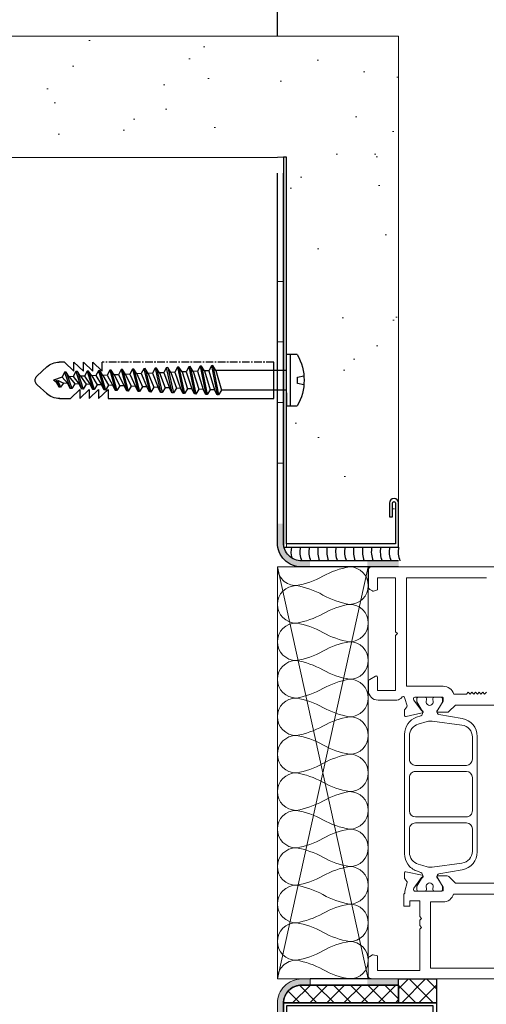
# Model space of a CAD drawing. Header units: millimetres. Extents: x 3652085 to 3778338, y -303702 to -273644.
# Tile 279 of 588: x 3710602 to 3710679, y -284467 to -284304. Entities that reach past the tile are written whole.
import ezdxf

# ---------------------------------------------------------------- set-up
doc = ezdxf.new("R2010")
doc.units = ezdxf.units.MM
doc.linetypes.add('CENTER', pattern=[2, 1.25, -0.25, 0.25, -0.25])
doc.linetypes.add('DASHED', pattern=[0.75, 0.5, -0.25])
for name, color, linetype, lineweight in [('021 Various', 7, 'Continuous', 5), ('A-Detl-Thin', 150, 'Continuous', 18), ('G-Detl-Thin', 151, 'Continuous', 25)]:
    doc.layers.add(name, color=color, linetype=linetype, lineweight=lineweight)
for name, color, linetype in [('1', 7, 'Continuous'), ('ATTACHMT', 7, 'Continuous'), ('FIXINGS', 7, 'Continuous')]:
    doc.layers.add(name, color=color, linetype=linetype)

# ---------------------------------------------------------------- blocks, each defined once
blk = doc.blocks.new('W_02')
at = {"lineweight": 0}
for points in [[(911.89, -14.37), (949.89, -14.37, -0.198913), (950.24, -14.51, -0.198913), (950.39, -14.87), (950.39, -17.65, -0.267858), (950.14, -18.08), (949.71, -18.33, -0.198991), (949.56, -18.35), (948.89, -18.17), (948.89, -16.17), (945.89, -16.17), (945.89, -25.07), (945.59, -25.37), (945.89, -25.67), (945.89, -34.77), (948.89, -34.77), (948.89, -32.57, -0.57735), (949.19, -32.4), (950.14, -32.94, -0.267946), (950.39, -33.38), (950.39, -34.76, -0.413824), (948.79, -36.36), (945.89, -36.37, -0.146116), (945.02, -36.11, -0.186234), (944.93, -35.99, 0.879905), (944.34, -36.07), (943.98, -37.28, 0.248868), (944.02, -37.47), (944.37, -37.91, -0.171386), (944.42, -38.03), (944.42, -38.86, -0.479656), (944.17, -39.06), (941.51, -38.47, -1.18732), (941.63, -38.09), (942.89, -36.34, 0.522696), (942.74, -35.87), (938.23, -35.87, 0.414214), (938.03, -36.07), (938.03, -36.41, 0.131688), (938.05, -36.51), (938.89, -37.97, -1), (938.89, -38.37), (937.39, -38.37, -0.17265), (937.08, -38.26), (935.99, -37.17), (925.8, -37.17)], [(930.89, -35.07), (931.19, -35.37), (931.49, -35.07), (931.79, -35.37), (932.09, -35.07), (932.39, -35.37), (932.69, -35.07), (932.99, -35.37), (933.29, -35.07), (933.59, -35.37), (933.89, -35.07), (934.19, -35.37), (936.3, -35.37, -0.332386), (938.03, -34.07), (944.09, -34.07), (944.09, -16.17), (930.89, -16.17)], [(925.81, -66.57), (936, -66.57), (937.09, -65.48, -0.17265), (937.4, -65.37), (938.9, -65.37, -1), (938.9, -65.77), (938.06, -67.22, 0.131688), (938.04, -67.32), (938.04, -67.67, 0.414214), (938.24, -67.87), (942.75, -67.87, 0.522696), (942.9, -67.4), (941.64, -65.64, -1.18732), (941.52, -65.27), (944.18, -64.68, -0.479656), (944.43, -64.87), (944.43, -65.7, -0.171386), (944.38, -65.83), (944.03, -66.27, 0.248868), (943.99, -66.45), (944.35, -67.87), (944.35, -68.27, -0.414214), (944.55, -68.47), (944.55, -70.37), (943.55, -70.37), (943.55, -69.47), (941.9, -69.47), (941.9, -72.07), (941.6, -72.37), (941.9, -72.67), (941.9, -73.57), (941.6, -73.87), (941.9, -74.17), (941.9, -80.97), (948.9, -80.97), (948.9, -78.55), (949.57, -78.38, -0.198674), (949.73, -78.4), (950.15, -78.64, -0.267999), (950.4, -79.08), (950.4, -81.87, -0.414214), (949.9, -82.37), (949.9, -82.37), (886.9, -82.37, -0.414214)], [(925.81, -66.57), (936, -66.57), (937.09, -65.48, -0.17265), (937.4, -65.37), (938.9, -65.37, -1), (938.9, -65.77), (938.06, -67.22, 0.131688), (938.04, -67.32), (938.04, -67.67, 0.414214), (938.24, -67.87), (942.75, -67.87, 0.522696), (942.9, -67.4), (941.64, -65.64, -1.18732), (941.52, -65.27), (944.18, -64.68, -0.479656), (944.43, -64.87), (944.43, -65.7, -0.171386), (944.38, -65.83), (944.03, -66.27, 0.248868), (943.99, -66.45), (944.35, -67.87), (944.35, -68.27, -0.414214), (944.55, -68.47), (944.55, -70.37), (943.55, -70.37), (943.55, -69.47), (941.9, -69.47), (941.9, -72.07), (941.6, -72.37), (941.9, -72.67), (941.9, -73.57), (941.6, -73.87), (941.9, -74.17), (941.9, -80.97), (948.9, -80.97), (948.9, -78.55), (949.57, -78.38, -0.198674), (949.73, -78.4), (950.15, -78.64, -0.267999), (950.4, -79.08), (950.4, -81.87, -0.414214), (949.9, -82.37), (949.9, -82.37), (886.9, -82.37, -0.414214)]]:
    blk.add_lwpolyline(points, format="xyb", dxfattribs=at)
for points in [[(944.41, -61.73, -0.153856), (943.87, -63.45, -0.153856), (942.43, -64.55), (941.73, -64.81, 0.466299), (941.47, -65.53), (942.36, -67.08, -0.131644), (942.39, -67.18), (942.39, -67.57, -0.414214), (942.09, -67.87), (941.23, -67.87), (940.96, -67.82, -0.363799), (940.79, -67.62), (940.79, -67.41, 1.696128), (939.74, -67.41), (939.74, -67.62, -0.363979), (939.58, -67.82), (939.31, -67.87), (938.44, -67.87, -0.414214), (938.14, -67.57), (938.14, -67.18, -0.131641), (938.17, -67.08), (939.04, -65.56, 0.127337), (939.07, -65.47), (939.07, -65.42, 0.363431), (938.74, -65.03), (934.88, -64.34, -0.363431), (932.41, -61.39), (932.41, -42.35, -0.363431), (934.88, -39.4), (938.74, -38.71, 0.363431), (939.07, -38.31), (939.07, -38.27, 0.127337), (939.04, -38.17), (938.17, -36.65, -0.131641), (938.14, -36.55), (938.14, -36.17, -0.414214), (938.44, -35.87), (939.31, -35.87), (939.58, -35.92, -0.363979), (939.74, -36.11), (939.74, -36.33, 1.696128), (940.79, -36.33), (940.79, -36.11, -0.363799), (940.96, -35.92), (941.23, -35.87), (942.09, -35.87, -0.414214), (942.39, -36.17), (942.39, -36.55, -0.131644), (942.36, -36.65), (941.47, -38.21, 0.466299), (941.73, -38.93), (942.43, -39.19, -0.315172), (944.41, -42.01), (944.41, -61.73)], [(933.21, -44.29), (933.21, -46.12, 0.414082), (934.21, -47.12), (942.61, -47.12, 0.414362), (943.61, -46.12), (943.61, -42.26, 0.338057), (942.14, -40.33), (940.68, -39.89, 0.107262), (939.84, -39.82), (934.94, -40.47, 0.375764), (933.21, -42.46), (933.21, -44.29)], [(943.61, -51.87), (943.62, -49.12, 0.41423), (942.62, -48.12), (934.21, -48.12, 0.414082), (933.21, -49.11), (933.21, -54.61, 0.414345), (934.21, -55.62), (942.61, -55.62, 0.414065), (943.61, -54.62), (943.61, -51.87)], [(941.41, -63.63), (942.14, -63.41, 0.338057), (943.61, -61.48), (943.61, -57.62, 0.414362), (942.61, -56.62), (934.21, -56.62, 0.414082), (933.21, -57.61), (933.21, -61.28, 0.375764), (934.94, -63.26), (939.84, -63.92, 0.107262), (940.68, -63.85), (941.41, -63.63)], [(930.9, -80.57), (921.7, -80.57), (921.7, -69.67), (923.77, -69.67, 0.333976), (925.5, -68.37), (936.31, -68.37, 0.332462), (938.04, -69.67), (940.1, -69.67), (940.1, -80.57), (930.9, -80.57)], [(930.9, -80.57), (940.1, -80.57), (940.1, -69.67), (938.04, -69.67, -0.333976), (936.31, -68.37), (925.5, -68.37, -0.333976), (923.77, -69.67), (921.7, -69.67), (921.7, -80.57), (930.9, -80.57)]]:
    blk.add_lwpolyline(points, format="xyb", close=True, dxfattribs=at)
blk = doc.blocks.new('Dubel_1')
at = {"layer": 'FIXINGS', "color": 7}
for p, q in [((1.14, 4.24), (2.9, 4.24)), ((2.23, -4.24), (2.23, 4.24)), ((2.9, 2.04), (2.9, 4.24)), ((2.9, -2.04), (2.9, 2.04)), ((2.9, 1.63), (14.57, 1.63)), ((5, -3), (5, 3)), ((14.57, 1.63), (13.63, -1.63)), ((15.07, 2.42), (14.13, -2.42)), ((15.3, 2.41), (14.36, -2.41)), ((14.57, 1.63), (15.07, 2.42)), ((15.07, 2.42), (15.3, 2.41)), ((15.3, 2.41), (15.73, 1.58)), ((16.93, 2.34), (16, -2.34)), ((17.16, 2.33), (16.23, -2.33)), ((16.43, 1.55), (16.93, 2.34)), ((16.93, 2.34), (17.16, 2.33)), ((17.16, 2.33), (17.59, 1.5)), ((18.79, 2.26), (17.86, -2.26)), ((19.03, 2.25), (18.09, -2.25)), ((18.3, 1.47), (18.79, 2.26)), ((18.79, 2.26), (19.03, 2.25)), ((19.03, 2.25), (19.46, 1.42)), ((20.66, 2.17), (19.73, -2.17)), ((20.89, 2.16), (19.96, -2.16)), ((20.16, 1.39), (20.66, 2.17)), ((20.66, 2.17), (20.89, 2.16)), ((20.89, 2.16), (21.32, 1.34)), ((22.52, 2.09), (21.59, -2.09)), ((22.76, 2.08), (21.82, -2.08)), ((22.03, 1.31), (22.52, 2.09)), ((22.52, 2.09), (22.76, 2.08)), ((22.76, 2.08), (23.19, 1.26)), ((24.39, 2.01), (23.46, -2.01)), ((24.62, 2), (23.69, -2)), ((23.89, 1.23), (24.39, 2.01)), ((24.39, 2.01), (24.62, 2)), ((24.62, 2), (25.05, 1.18)), ((26.25, 1.93), (25.32, -1.93)), ((26.49, 1.92), (25.55, -1.92)), ((25.76, 1.15), (26.25, 1.93)), ((26.25, 1.93), (26.49, 1.92)), ((26.49, 1.92), (26.92, 1.1)), ((28.12, 1.85), (27.19, -1.85)), ((28.35, 1.84), (27.42, -1.84)), ((27.62, 1.06), (28.12, 1.85)), ((28.12, 1.85), (28.35, 1.84)), ((28.35, 1.84), (28.78, 1.01)), ((29.98, 1.77), (29.05, -1.77)), ((30.22, 1.76), (29.28, -1.76)), ((29.48, 0.98), (29.98, 1.77)), ((29.98, 1.77), (30.22, 1.76)), ((30.22, 1.76), (30.65, 0.93)), ((31.85, 1.69), (30.92, -1.69)), ((32.08, 1.68), (31.15, -1.68)), ((31.35, 0.9), (31.85, 1.69)), ((31.85, 1.69), (32.08, 1.68)), ((32.08, 1.68), (32.51, 0.85)), ((34.89, 3), (33.34, 1.51)), ((33.34, 1.51), (33.34, 3)), ((36.45, 3), (34.89, 1.51)), ((34.89, 1.51), (34.89, 3)), ((38, 3), (36.45, 1.51)), ((36.45, 1.51), (36.45, 3)), ((39.55, 3), (38, 1.51)), ((38, 1.51), (38, 3)), ((42.5, 2.2), (44.09, 0.73)), ((1.07, 0.5), (0.03, 0.75)), ((1.07, -0.5), (1.07, 0.5)), ((15.73, 1.58), (14.79, -1.58)), ((16.43, 1.55), (15.5, -1.55)), ((15.73, 1.58), (16.43, 1.55)), ((17.59, 1.5), (16.66, -1.5)), ((18.3, 1.47), (17.36, -1.47)), ((17.59, 1.5), (18.3, 1.47)), ((19.46, 1.42), (18.52, -1.42)), ((20.16, 1.39), (19.23, -1.39)), ((19.46, 1.42), (20.16, 1.39)), ((21.32, 1.34), (20.39, -1.34)), ((22.03, 1.31), (21.09, -1.31)), ((21.32, 1.34), (22.03, 1.31)), ((23.19, 1.26), (22.25, -1.26)), ((23.89, 1.23), (22.96, -1.23)), ((23.19, 1.26), (23.89, 1.23)), ((25.05, 1.18), (24.12, -1.18)), ((25.76, 1.15), (24.82, -1.15)), ((25.05, 1.18), (25.76, 1.15)), ((26.92, 1.1), (25.98, -1.1)), ((27.62, 1.06), (26.69, -1.06)), ((26.92, 1.1), (27.62, 1.06)), ((28.78, 1.01), (27.85, -1.01)), ((29.48, 0.98), (28.55, -0.98)), ((28.78, 1.01), (29.48, 0.98)), ((30.65, 0.93), (29.71, -0.93)), ((31.35, 0.9), (30.42, -0.9)), ((30.65, 0.93), (31.35, 0.9)), ((32.51, 0.85), (31.58, -0.85)), ((33.21, 0.82), (32.28, -0.82)), ((32.51, 0.85), (33.21, 0.82)), ((33.71, 1.6), (32.78, -1.6)), ((33.95, 1.59), (33.01, -1.59)), ((33.21, 0.82), (33.71, 1.6)), ((34.38, 0.77), (33.44, -0.77)), ((33.71, 1.6), (33.95, 1.59)), ((33.95, 1.59), (34.38, 0.77)), ((35.08, 0.74), (34.15, -0.74)), ((34.38, 0.77), (35.08, 0.74)), ((35.58, 1.52), (34.65, -1.52)), ((35.81, 1.51), (34.88, -1.51)), ((35.08, 0.74), (35.58, 1.52)), ((36.24, 0.69), (35.31, -0.69)), ((35.58, 1.52), (35.81, 1.51)), ((35.81, 1.51), (36.24, 0.69)), ((36.94, 0.66), (36.01, -0.66)), ((36.24, 0.69), (36.94, 0.66)), ((37.44, 1.44), (36.51, -1.44)), ((37.68, 1.43), (36.74, -1.43)), ((36.94, 0.66), (37.44, 1.44)), ((38.11, 0.61), (37.17, -0.61)), ((37.44, 1.44), (37.68, 1.43)), ((37.68, 1.43), (38.11, 0.61)), ((38.81, 0.58), (37.88, -0.58)), ((38.11, 0.61), (38.81, 0.58)), ((39.31, 1.36), (38.38, -1.36)), ((39.54, 1.35), (38.61, -1.35)), ((38.81, 0.58), (39.31, 1.36)), ((39.97, 0.53), (39.04, -0.53)), ((39.31, 1.36), (39.54, 1.35)), ((39.54, 1.35), (39.97, 0.53)), ((40.71, 0), (39.74, -0.49)), ((39.97, 0.53), (41.41, 0)), ((40.71, 0), (40.22, -1.12)), ((40.94, 0), (40.46, -1.11)), ((40.94, 0), (40.9, -0.36)), ((40.9, -0.36), (41.41, 0)), ((0.03, -0.75), (1.07, -0.5)), ((14.36, -2.41), (14.79, -1.58)), ((14.79, -1.58), (15.5, -1.55)), ((15.5, -1.55), (16, -2.34)), ((16.23, -2.33), (16.66, -1.5)), ((16.66, -1.5), (17.36, -1.47)), ((17.36, -1.47), (17.86, -2.26)), ((18.09, -2.25), (18.52, -1.42)), ((18.52, -1.42), (19.23, -1.39)), ((19.23, -1.39), (19.73, -2.17)), ((19.96, -2.16), (20.39, -1.34)), ((20.39, -1.34), (21.09, -1.31)), ((21.09, -1.31), (21.59, -2.09)), ((21.82, -2.08), (22.25, -1.26)), ((22.25, -1.26), (22.96, -1.23)), ((22.96, -1.23), (23.46, -2.01)), ((23.69, -2), (24.12, -1.18)), ((24.12, -1.18), (24.82, -1.15)), ((24.82, -1.15), (25.32, -1.93)), ((25.55, -1.92), (25.98, -1.1)), ((25.98, -1.1), (26.69, -1.06)), ((26.69, -1.06), (27.19, -1.85)), ((27.42, -1.84), (27.85, -1.01)), ((27.85, -1.01), (28.55, -0.98)), ((28.55, -0.98), (29.05, -1.77)), ((29.28, -1.76), (29.71, -0.93)), ((29.71, -0.93), (30.42, -0.9)), ((30.42, -0.9), (30.92, -1.69)), ((31.15, -1.68), (31.58, -0.85)), ((31.58, -0.85), (32.28, -0.82)), ((32.28, -0.82), (32.78, -1.6)), ((33.94, -3), (32.38, -1.51)), ((32.38, -1.51), (32.38, -3)), ((32.78, -1.6), (33.01, -1.59)), ((33.01, -1.59), (33.44, -0.77)), ((33.44, -0.77), (34.15, -0.74)), ((35.49, -3), (33.94, -1.51)), ((33.94, -1.51), (33.94, -3)), ((34.15, -0.74), (34.65, -1.52)), ((34.65, -1.52), (34.88, -1.51)), ((34.88, -1.51), (35.31, -0.69)), ((35.31, -0.69), (36.01, -0.66)), ((37.04, -3), (35.49, -1.51)), ((35.49, -1.51), (35.49, -3)), ((36.01, -0.66), (36.51, -1.44)), ((36.51, -1.44), (36.74, -1.43)), ((36.74, -1.43), (37.17, -0.61)), ((38.59, -3), (37.04, -1.51)), ((37.04, -1.51), (37.04, -3)), ((37.17, -0.61), (37.88, -0.58)), ((37.88, -0.58), (38.38, -1.36)), ((38.38, -1.36), (38.61, -1.35)), ((38.61, -1.35), (39.04, -0.53)), ((39.04, -0.53), (39.74, -0.49)), ((39.74, -0.49), (40.22, -1.12)), ((40.22, -1.12), (40.46, -1.11)), ((40.46, -1.11), (40.9, -0.36)), ((42.5, -2.2), (44.09, -0.73)), ((2.9, -1.63), (13.63, -1.63)), ((2.9, -2.04), (2.9, -4.24)), ((32.38, -3), (5, -3)), ((13.63, -1.63), (14.13, -2.42)), ((14.13, -2.42), (14.36, -2.41)), ((16, -2.34), (16.23, -2.33)), ((17.86, -2.26), (18.09, -2.25)), ((19.73, -2.17), (19.96, -2.16)), ((21.59, -2.09), (21.82, -2.08)), ((23.46, -2.01), (23.69, -2)), ((25.32, -1.93), (25.55, -1.92)), ((27.19, -1.85), (27.42, -1.84)), ((29.05, -1.77), (29.28, -1.76)), ((30.92, -1.69), (31.15, -1.68)), ((40.37, -3), (38.59, -3)), ((1.14, -4.24), (2.9, -4.24))]:
    blk.add_line(p, q, dxfattribs=at)
at = {"layer": 'FIXINGS', "color": 7, "linetype": 'CENTER'}
for p, q in [((5, 3), (33.34, 3)), ((39.55, 3), (40.46, 3))]:
    blk.add_line(p, q, dxfattribs=at)
at = {"layer": 'FIXINGS', "color": 7}
for centre, radius, start, end in [((8.46, 0), 8.46, 149.9384, 210.0616), ((40.46, 0), 3, 47.3071, 89.9854), ((43.41, 0), 1, 312.6929, 47.3071), ((40.46, 0), 3, 268.1701, 314.2616)]:
    blk.add_arc(centre, radius, start, end, dxfattribs=at)

msp = doc.modelspace()

# ---------------------------------------------------------------- hatches: boundary and pattern name
at = {"layer": '021 Various'}
h = msp.add_hatch(dxfattribs=at)
h.set_pattern_fill('SITEWORK_SAND', color=256, scale=10, angle=-90, style=0, pattern_type=2)
h.set_pattern_definition([(307.5, (6185522.907, 13568423.95), (19.26823769, 0.62993358), [0, -15.2, 0, -17, 0, -16.25]), (277.5, (6185522.907, 13568423.95), (28.22146065, -17.697767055), [0, -8.2, 0, -13.7, 0, -5.25]), (237.5, (6185522.907, 13568436.25), (0.056590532, -31.141418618), [0, -5, 0, -18, 0, -23.5]), (227.5, (6185522.907, 13568436.25), (8.776755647, -30.061266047), [0, -2.5, 0, -11.8, 0, -13.5])])
h.paths.add_polyline_path([(3710664.67, -284306.83), (3710664.67, -284326.83), (3710664.67, -284381.3, 1), (3710663.17, -284381.3), (3710663.17, -284383.55), (3710663.67, -284383.55), (3710663.67, -284381.3, -1), (3710664.17, -284381.3), (3710664.17, -284388.05), (3710646.17, -284388.05), (3710646.17, -284365.28), (3710647.94, -284365.28, 0.268526), (3710647.94, -284356.81), (3710646.17, -284356.81), (3710646.17, -284326.85), (3710352.88, -284326.85), (3710352.88, -284306.83)])
at = {"layer": 'ATTACHMT', "linetype": 'Continuous', "lineweight": -3}
for points in [[(3710650.05, -284394.42), (3710650.05, -284393.42), (3710648.67, -284393.42, -0.414214), (3710645.67, -284390.42), (3710645.67, -284387.3), (3710644.67, -284387.3), (3710644.67, -284390.42, 0.414214), (3710648.67, -284394.42)], [(3710659.49, -284394.42), (3710659.49, -284393.42), (3710664.67, -284393.42), (3710664.67, -284394.42)], [(3710659.49, -284463.42), (3710659.49, -284462.42), (3710664.67, -284462.42), (3710664.67, -284463.42)]]:
    msp.add_hatch(color=7, dxfattribs=at).paths.add_polyline_path(points)
h = msp.add_hatch(color=7, dxfattribs=at)
edge = h.paths.add_edge_path()
edge.add_line((3710650.05, -284462.42), (3710650.05, -284463.42))
edge.add_line((3710650.05, -284463.42), (3710648.67, -284463.42))
edge.add_arc((3710648.67, -284466.42), 3, 450, 540)
edge.add_line((3710645.67, -284466.42), (3710645.67, -284469.54))
edge.add_line((3710645.67, -284469.54), (3710644.67, -284469.54))
edge.add_line((3710644.67, -284469.54), (3710644.67, -284466.42))
edge.add_arc((3710648.67, -284466.42), 4, 450, 540, ccw=False)
edge.add_line((3710648.67, -284462.42), (3710650.05, -284462.42))
at = {"layer": 'ATTACHMT', "linetype": 'Continuous'}
h = msp.add_hatch(dxfattribs=at)
h.set_pattern_fill('_U', color=3, scale=2, angle=-135, style=0, double=1, pattern_type=0)
h.set_pattern_definition([(225, (3708779.8093, -283152.7929), (1.4142136, -1.4142136), []), (315, (3708779.8093, -283152.7929), (1.4142136, 1.4142136), [])])
h.paths.add_polyline_path([(3710670.91, -284462.42), (3710670.91, -284466.35), (3710664.67, -284466.35), (3710664.67, -284462.42)])
at = {"layer": 'ATTACHMT', "linetype": 'Continuous', "lineweight": -3}
h = msp.add_hatch(dxfattribs=at)
h.set_pattern_fill('_USER', color=3, scale=2, angle=-135, style=0, double=1, pattern_type=0)
h.set_pattern_definition([(225, (3708327.041, -283344.2863), (1.4142136, -1.4142136), []), (315, (3708327.041, -283344.2863), (1.4142136, 1.4142136), [])])
edge = h.paths.add_edge_path()
edge.add_line((3710664.67, -284463.42), (3710664.67, -284466.35))
edge.add_line((3710664.67, -284466.35), (3710645.67, -284466.35))
edge.add_arc((3710648.67, -284466.42), 3, 450.0096, 538.7346, ccw=False)
edge.add_line((3710648.67, -284463.42), (3710648.67, -284463.43))
edge.add_line((3710648.67, -284463.43), (3710648.67, -284463.42))
edge.add_line((3710648.67, -284463.42), (3710664.67, -284463.42))

# ---------------------------------------------------------------- linework, layer by layer
at = {"lineweight": 0, "elevation": -322634.12}
for points in [[(3710645.67, -284347.3), (3710644.67, -284347.3), (3710644.67, -284357.3), (3710645.67, -284357.3), (3710645.67, -284347.3)], [(3710645.67, -284367.3), (3710644.67, -284367.3), (3710644.67, -284377.3), (3710645.67, -284377.3), (3710645.67, -284367.3)]]:
    msp.add_lwpolyline(points, close=True, dxfattribs=at)
msp.add_lwpolyline([(3710650.05, -284462.42), (3710650.05, -284463.42), (3710648.67, -284463.42, 0.414214), (3710645.67, -284466.42), (3710645.67, -284469.54), (3710644.67, -284469.54), (3710644.67, -284466.42, -0.414214), (3710648.67, -284462.42), (3710650.05, -284462.42)], format="xyb", close=True, dxfattribs=at)
at = {"layer": '021 Various', "elevation": -322634.12}
msp.add_lwpolyline([(3710664.67, -284391.14), (3710646.17, -284391.14), (3710646.17, -284326.83), (3710644.67, -284326.83), (3710644.67, -284326.83), (3710644.67, -284326.85), (3710352.88, -284326.85), (3710352.88, -284306.85), (3710664.67, -284306.85), (3710664.67, -284388.05), (3710664.67, -284391.14)], close=True, dxfattribs=at)
at = {"layer": '1', "linetype": 'Continuous', "lineweight": 0, "elevation": -322634.12}
msp.add_lwpolyline([(3710644.67, -284394.42), (3710662.99, -284394.42)], dxfattribs=at)
at = {"layer": 'A-Detl-Thin', "color": 3, "lineweight": 0, "elevation": -322634.12}
msp.add_lwpolyline([(3710644.67, -284394.42, 0.414214), (3710647.76, -284397.51, 0.088209), (3710652.17, -284395.96, -0.088209), (3710656.58, -284394.42, -1), (3710656.58, -284400.6, -0.088209), (3710652.17, -284399.06, 0.088209), (3710647.76, -284397.51, 1), (3710647.76, -284403.69, 0.088209), (3710652.17, -284402.15, -0.088209), (3710656.58, -284400.6, -1), (3710656.58, -284406.78, -0.088209), (3710652.17, -284405.24, 0.088209), (3710647.76, -284403.69, 1), (3710647.76, -284409.87, 0.088209), (3710652.17, -284408.33, -0.088209), (3710656.58, -284406.78, -1), (3710656.58, -284412.96, -0.088209), (3710652.17, -284411.42, 0.088209), (3710647.76, -284409.87, 1), (3710647.76, -284416.06, 0.088209), (3710652.17, -284414.51, -0.088209), (3710656.58, -284412.96, -1), (3710656.58, -284419.15, -0.088209), (3710652.17, -284417.6, 0.088209), (3710647.76, -284416.06, 1), (3710647.76, -284422.24, 0.088209), (3710652.17, -284420.69, -0.088209), (3710656.58, -284419.15, -1), (3710656.58, -284425.33, -0.088209), (3710652.17, -284423.78, 0.088209), (3710647.76, -284422.24, 1), (3710647.76, -284428.42, 0.088209), (3710652.17, -284426.87, -0.088209), (3710656.58, -284425.33, -1), (3710656.58, -284431.51, -0.088209), (3710652.17, -284429.96, 0.088209), (3710647.76, -284428.42, 1), (3710647.76, -284434.6, 0.088209), (3710652.17, -284433.06, -0.088209), (3710656.58, -284431.51, -1), (3710656.58, -284437.69, -0.088209), (3710652.17, -284436.15, 0.088209), (3710647.76, -284434.6, 1), (3710647.76, -284440.78, 0.088209), (3710652.17, -284439.24, -0.088209), (3710656.58, -284437.69, -1), (3710656.58, -284443.87, -0.088209), (3710652.17, -284442.33, 0.088209), (3710647.76, -284440.78, 1), (3710647.76, -284446.96, 0.088209), (3710652.17, -284445.42, -0.088209), (3710656.58, -284443.87, -1), (3710656.58, -284450.06, -0.088209), (3710652.17, -284448.51, 0.088209), (3710647.76, -284446.96, 1), (3710647.76, -284453.15, 0.088209), (3710652.17, -284451.6, -0.088209), (3710656.58, -284450.06, -1), (3710656.58, -284456.24, -0.088209), (3710652.17, -284454.69, 0.088209), (3710647.76, -284453.15, 1), (3710647.76, -284459.33, 0.088209), (3710652.17, -284457.78, -0.088209), (3710656.58, -284456.24, -1), (3710656.58, -284462.42, -0.088209), (3710652.17, -284460.87, 0.088209), (3710647.76, -284459.33, 0.414214), (3710644.67, -284462.42)], format="xyb", dxfattribs=at)
at = {"layer": 'ATTACHMT', "color": 7}
msp.add_line((3710644.67, -284306.85, -322634.12), (3710644.67, -284256.85, -322634.12), dxfattribs=at)
at = {"layer": 'ATTACHMT', "color": 7, "linetype": 'Continuous', "lineweight": -3}
msp.add_line((3710660.17, -284462.42, -322634.12), (3710650.05, -284462.42, -322634.12), dxfattribs=at)
at = {"layer": 'ATTACHMT', "color": 7, "linetype": 'Continuous', "lineweight": -3, "elevation": -322634.12}
for points in [[(3710663.67, -284383.89, -1), (3710664.17, -284383.89), (3710664.17, -284390.64), (3710646.17, -284390.64), (3710646.17, -284326.83), (3710645.67, -284326.83), (3710645.67, -284391.14), (3710664.67, -284391.14), (3710664.67, -284383.89, 1), (3710663.17, -284383.89), (3710663.17, -284386.14), (3710663.67, -284386.14)], [(3710664.67, -284463.42), (3710664.67, -284466.35), (3710645.67, -284466.35, -0.407711), (3710648.67, -284463.42), (3710648.67, -284463.43), (3710648.67, -284463.42)], [(3710669.91, -284473.6, 1), (3710670.41, -284473.6), (3710670.41, -284466.85), (3710646.17, -284466.85), (3710646.17, -284504.1), (3710645.67, -284504.1), (3710645.67, -284466.35), (3710670.91, -284466.35), (3710670.91, -284473.6, -1), (3710669.41, -284473.6), (3710669.41, -284471.35), (3710669.91, -284471.35), (3710669.91, -284473.6)]]:
    msp.add_lwpolyline(points, format="xyb", close=True, dxfattribs=at)
for points in [[(3710664.67, -284394.42), (3710648.67, -284394.42, -0.414214), (3710644.67, -284390.42), (3710644.67, -284329.42)], [(3710664.67, -284393.42), (3710648.67, -284393.42, -0.414214), (3710645.67, -284390.42), (3710645.67, -284329.42)], [(3710664.67, -284463.42), (3710648.67, -284463.42, 0.414214), (3710645.67, -284466.42), (3710645.67, -284524.22)]]:
    msp.add_lwpolyline(points, format="xyb", dxfattribs=at)
at = {"layer": 'ATTACHMT', "color": 7, "elevation": -322634.12}
msp.add_lwpolyline([(3710670.91, -284462.42), (3710670.91, -284466.35), (3710664.67, -284466.35), (3710664.67, -284462.42), (3710670.91, -284462.42)], close=True, dxfattribs=at)
at = {"layer": 'ATTACHMT', "color": 3}
for centre, end in [((3710650.76, -284391.92, -322634.12), 195.1468), ((3710652.23, -284391.92, -322634.12), 202.8456), ((3710653.71, -284391.92, -322634.12), 202.8456), ((3710655.18, -284391.92, -322634.12), 202.8456), ((3710656.66, -284391.92, -322634.12), 202.8456), ((3710658.13, -284391.92, -322634.12), 202.8456), ((3710659.61, -284391.92, -322634.12), 202.8456), ((3710661.08, -284391.92, -322634.12), 202.8456), ((3710662.56, -284391.92, -322634.12), 202.8456), ((3710664.03, -284391.92, -322634.12), 202.8456), ((3710665.51, -284391.92, -322634.12), 202.8456), ((3710666.98, -284391.92, -322634.12), 202.8456), ((3710668.46, -284391.92, -322634.12), 202.8456)]:
    msp.add_arc(centre, 3.86, 168.35, end, dxfattribs=at)
at = {"layer": 'G-Detl-Thin', "color": 2, "lineweight": 0}
for p, q in [((3710644.67, -284394.42, -322634.12), (3710659.67, -284462.42, -322634.12)), ((3710644.67, -284462.42, -322634.12), (3710659.67, -284394.42, -322634.12))]:
    msp.add_line(p, q, dxfattribs=at)
at = {"layer": 'G-Detl-Thin', "color": 2, "lineweight": 0, "elevation": -322634.12}
msp.add_lwpolyline([(3710659.67, -284394.42), (3710659.67, -284462.42), (3710644.67, -284462.42), (3710644.67, -284394.42), (3710659.67, -284394.42)], close=True, dxfattribs=at)

# ---------------------------------------------------------------- block references
at = {"linetype": 'DASHED', "lineweight": 5, "ltscale": 0.5, "xscale": -1}
msp.add_blockref('W_02', (3711610.07, -284380.05, -322634.12), dxfattribs=at)
at = {"xscale": -1}
msp.add_blockref('Dubel_1', (3710649.07, -284363.63, -322634.12), dxfattribs=at)

doc.saveas('drawing.dxf')
